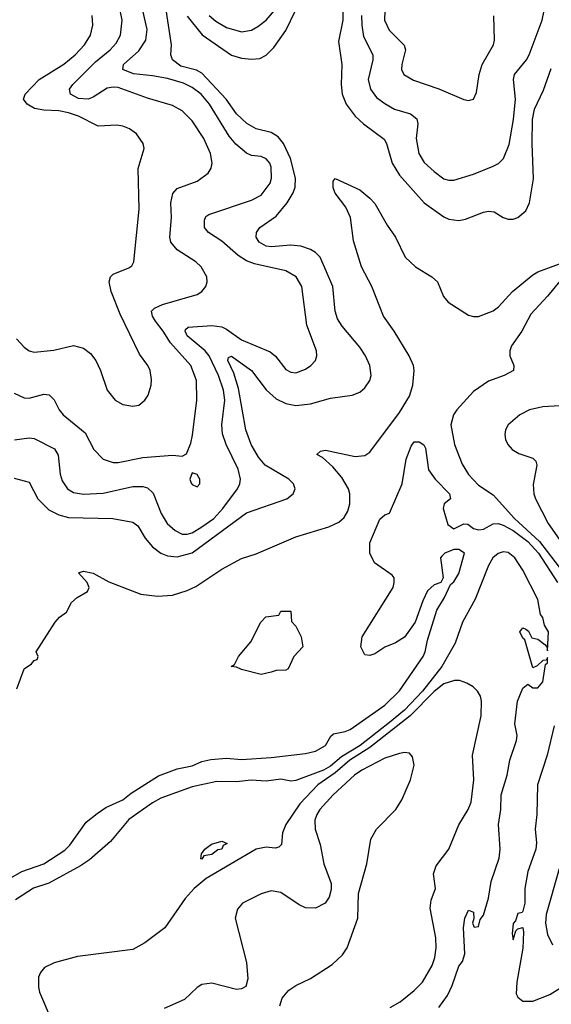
# Model space of a CAD drawing. Header units: inches. Extents: x 1173000 to 1307049, y 522583 to 678455.
# Tile 432 of 617: x 1211112 to 1213265, y 632101 to 636092. Entities that reach past the tile are written whole.
import ezdxf

# ---------------------------------------------------------------- set-up
doc = ezdxf.new("R2010")
doc.units = ezdxf.units.IN
doc.header["$MEASUREMENT"] = 0
doc.layers.add('B2613', color=7, linetype='Continuous')

msp = doc.modelspace()

# ---------------------------------------------------------------- linework, layer by layer
at = {"layer": 'B2613', "color": 5}
for points, elevation in [([(1211090, 634578.6), (1211130, 634559.1), (1211150, 634558.6), (1211210, 634574), (1211230.8, 634570.8), (1211250.8, 634550.8), (1211271.2, 634510), (1211288.1, 634490), (1211376.9, 634416.9), (1211412.3, 634350), (1211450, 634311.3), (1211490, 634297.3), (1211510, 634297.5), (1211610, 634316.8), (1211730, 634326.4), (1211770, 634322.4), (1211787.8, 634332.2), (1211805, 634375), (1211812.1, 634407.9), (1211829.8, 634550), (1211827.2, 634630), (1211804.5, 634690), (1211722.3, 634782.3), (1211693.3, 634830), (1211661.2, 634870), (1211649.3, 634890), (1211645.2, 634910), (1211657.1, 634922.9), (1211690, 634938), (1211830, 634978.5), (1211849.6, 634990), (1211866.3, 635010), (1211871.2, 635030), (1211869.7, 635050), (1211846.6, 635090), (1211824.7, 635110), (1211750, 635159.4), (1211724.5, 635190), (1211720.2, 635210), (1211727.2, 635290), (1211723.4, 635350), (1211731.7, 635388.3), (1211750, 635407.3), (1211830, 635437.7), (1211874.5, 635470), (1211886.6, 635490), (1211890.8, 635510), (1211884.7, 635550), (1211858.1, 635610), (1211810, 635682), (1211770, 635722.8), (1211730, 635745), (1211630, 635774.6), (1211510, 635817.6), (1211490, 635819.3), (1211465.7, 635814.3), (1211410, 635778.6), (1211389.7, 635770.3), (1211350, 635773), (1211317.4, 635790), (1211313.9, 635810), (1211326.8, 635830), (1211418.7, 635921.3), (1211478.6, 635970), (1211502.5, 635997.5), (1211520.2, 636030), (1211527.3, 636090), (1211514.3, 636150)], 960), ([(1211090, 634234.2), (1211150, 634217.6), (1211185.5, 634150), (1211230, 634105.7), (1211270, 634085.1), (1211310, 634074.7), (1211489.5, 634069.5), (1211570, 634055.6), (1211590, 634040.2), (1211619.8, 633990), (1211650, 633955.1), (1211683.5, 633930), (1211710, 633919.1), (1211750, 633914.6), (1211810, 633930.8), (1212030, 634093.7), (1212194, 634150), (1212219.8, 634170), (1212227.3, 634190), (1212221.4, 634210), (1212202.5, 634230), (1212106.6, 634286.6), (1212078.5, 634318.5), (1212049.5, 634370), (1212027.7, 634430), (1211997.4, 634597.4), (1211978.7, 634658.7), (1211954.8, 634710), (1211956.9, 634723.1), (1211970, 634728.2), (1212050.1, 634670.1), (1212110, 634591.3), (1212150, 634555.5), (1212190, 634535.7), (1212230, 634528.6), (1212290, 634535), (1212370, 634558.4), (1212458, 634570), (1212490, 634582.5), (1212510, 634600.2), (1212529.8, 634630), (1212535.5, 634650), (1212530.5, 634690), (1212512.3, 634730), (1212490, 634764.4), (1212417.8, 634850), (1212398.9, 634878.9), (1212389.4, 634910), (1212380.1, 635010), (1212328.1, 635130), (1212310, 635148.6), (1212290, 635160.7), (1212250, 635174.8), (1212210, 635177.6), (1212130, 635171.4), (1212110, 635174.8), (1212082, 635190), (1212069.1, 635210), (1212070.5, 635230), (1212084.5, 635250), (1212150, 635295.4), (1212195.4, 635350), (1212219.9, 635390), (1212227.1, 635412.9), (1212229.1, 635450), (1212208.9, 635530), (1212180.7, 635590), (1212158.1, 635618.1), (1212130, 635634.5), (1212069.9, 635649.9), (1212031.7, 635671.7), (1211990.2, 635710.2), (1211947.7, 635770), (1211850, 635875.8), (1211828.1, 635888.1), (1211764.4, 635904.4), (1211730.8, 635930), (1211724.5, 635950), (1211727, 635990), (1211702, 636150)], 920), ([(1211091.3, 634388.7), (1211150, 634397.7), (1211170, 634394.7), (1211252.2, 634352.2), (1211267, 634327), (1211275.6, 634250), (1211283.2, 634223.2), (1211305.8, 634190), (1211330, 634176.1), (1211370, 634169), (1211450, 634173), (1211570, 634199.8), (1211610, 634200.4), (1211630, 634194.6), (1211652.5, 634172.5), (1211685, 634090), (1211709.4, 634050), (1211740.8, 634020.8), (1211770, 634006.1), (1211790, 634006), (1211810, 634012.6), (1211850, 634036.9), (1211898, 634070), (1211934.2, 634110), (1211993.3, 634190), (1212003.5, 634210), (1212006.3, 634230), (1211996.2, 634270), (1211948, 634370), (1211933.1, 634413.1), (1211929.9, 634450), (1211942.4, 634550), (1211937.6, 634590), (1211917.5, 634650), (1211879.6, 634730), (1211862.5, 634750), (1211790.6, 634810), (1211781.8, 634830), (1211783.6, 634836.4), (1211794.6, 634845.4), (1211890, 634852.5), (1211930, 634847.2), (1211950, 634837.5), (1212010, 634793.8), (1212126, 634746), (1212147.9, 634727.9), (1212190, 634674.6), (1212210, 634662.7), (1212230, 634660.2), (1212270, 634674.9), (1212291.6, 634690), (1212309.6, 634710), (1212315.8, 634730), (1212314, 634750), (1212274.5, 634854.5), (1212254.5, 635010), (1212231.8, 635050), (1212190, 635074.1), (1212062.8, 635102.8), (1212030, 635114.2), (1211996.8, 635136.8), (1211930, 635195), (1211876.8, 635230), (1211860.6, 635250), (1211860, 635280), (1211866.2, 635293.8), (1211878.1, 635301.9), (1212050, 635360.7), (1212090, 635381.6), (1212125.7, 635430), (1212131.2, 635450), (1212130, 635494.5), (1212124.6, 635510), (1212110, 635528.7), (1212090, 635537.3), (1212050, 635541.8), (1212030, 635551.2), (1211987.4, 635587.4), (1211960.3, 635620.3), (1211880.7, 635750), (1211846.1, 635790), (1211810, 635817.9), (1211775, 635835), (1211710, 635854.2), (1211650, 635865.2), (1211572.2, 635872.2), (1211529.8, 635890), (1211532.2, 635910), (1211594.3, 635965.7), (1211622.2, 636010), (1211627.8, 636052.2), (1211609.9, 636130)], 940), ([(1211790, 636106.4), (1211850.4, 636030.4), (1211970, 635948.6), (1212010, 635936.8), (1212050, 635932.1), (1212084.5, 635935.5), (1212110, 635948), (1212140.5, 635979.5), (1212190, 636048.8), (1212229.5, 636130)], 920), ([(1211879.6, 636110), (1211905.7, 636085.7), (1211950, 636060.3), (1212010, 636042.7), (1212050, 636049.5), (1212075.8, 636064.2), (1212110, 636090.8), (1212144.2, 636130)], 940), ([(1212419.9, 636150), (1212421, 636090), (1212403.6, 636003.6), (1212416.6, 635910), (1212413.4, 635830), (1212417.2, 635790), (1212434.6, 635750), (1212470, 635700.6), (1212504.2, 635670), (1212588.2, 635608.2), (1212598, 635590), (1212620.1, 635510), (1212650, 635461.7), (1212750, 635349.4), (1212830, 635292.7), (1212850, 635283.8), (1212890, 635277.7), (1212917, 635283), (1212990, 635312.2), (1213010, 635316.1), (1213033.1, 635313.1), (1213070, 635290.4), (1213090, 635283.7), (1213110, 635284.2), (1213130, 635290.3), (1213162.2, 635317.8), (1213176.8, 635350), (1213193.4, 635446.6), (1213187.2, 635590), (1213188.1, 635688.1), (1213196.7, 635730), (1213233.1, 635806.9), (1213264.9, 635895.1)], 920), ([(1212496.5, 636110), (1212497, 636070), (1212504.2, 636024.2), (1212541.7, 635950), (1212541.8, 635930), (1212523.3, 635850), (1212533.2, 635810), (1212557.4, 635777.4), (1212590, 635752.1), (1212630, 635730.1), (1212694.4, 635710), (1212720.8, 635690), (1212723.8, 635670), (1212717.7, 635610), (1212728, 635550), (1212750, 635513.8), (1212790, 635476.5), (1212830, 635447.5), (1212850, 635441.6), (1212870, 635442.3), (1212950, 635466.7), (1213030, 635498.8), (1213050.5, 635509.5), (1213071.7, 635530), (1213094.3, 635585.7), (1213112.3, 635687.7), (1213119.6, 635770), (1213111.8, 635850), (1213115.8, 635870), (1213164, 635930), (1213174.6, 635950), (1213227.7, 636090), (1213236.1, 636130)], 940), ([(1212590.1, 636130), (1212589.6, 636090), (1212608.1, 636050), (1212668.4, 635988.4), (1212674.6, 635970), (1212659, 635910), (1212658.4, 635890), (1212668, 635870), (1212706.7, 635846.7), (1212810, 635812), (1212910, 635768.4), (1212930, 635764.9), (1212950, 635770.8), (1212962.3, 635797.7), (1212972.5, 635870), (1212985, 635910), (1213030.7, 635990), (1213035, 636010), (1213031.5, 636108.5)], 960), ([(1211098.4, 634798.4), (1211130, 634764.7), (1211150, 634750.2), (1211170, 634744.7), (1211250, 634752.9), (1211330, 634771), (1211370, 634760.7), (1211398.5, 634738.5), (1211420.8, 634710), (1211439.6, 634670), (1211466.3, 634590), (1211498, 634550), (1211530, 634532.4), (1211570, 634526), (1211594, 634530), (1211618, 634550), (1211631.8, 634570), (1211643.6, 634610), (1211645.8, 634634.2), (1211639.7, 634670), (1211631.1, 634690), (1211596.8, 634736.8), (1211518.1, 634898.1), (1211482, 634990), (1211474.8, 635030), (1211479.7, 635050), (1211490, 635061.3), (1211553.5, 635086.5), (1211565.4, 635094.6), (1211573.5, 635110), (1211595.3, 635324.7), (1211591.5, 635488.5), (1211616.2, 635570), (1211611.8, 635590), (1211584.2, 635630), (1211556.2, 635650), (1211530, 635661), (1211504.7, 635664.8), (1211430, 635660.2), (1211350, 635701.1), (1211310, 635715.4), (1211270, 635723.5), (1211210, 635725.1), (1211172.3, 635732.3), (1211141.4, 635750), (1211126.6, 635770), (1211133.8, 635790), (1211190, 635850.1), (1211290, 635912.5), (1211337, 635950), (1211374.5, 635990), (1211398, 636030), (1211407.4, 636070), (1211405.2, 636110)], 980), ([(1211100.6, 633379.4), (1211130, 633461), (1211159, 633481), (1211170, 633494), (1211182, 633498), (1211186, 633510), (1211178, 633530), (1211256, 633650), (1211273.2, 633670), (1211301.2, 633690), (1211321.2, 633730), (1211345.2, 633750), (1211386, 633774), (1211393.6, 633790), (1211385.1, 633810), (1211349.6, 633850.4), (1211370, 633856), (1211410, 633848.8), (1211473, 633813), (1211603, 633763), (1211670, 633755.5), (1211730, 633758.9), (1211790, 633777.6), (1211825.3, 633794.7), (1211930, 633864.1), (1212010, 633907.3), (1212070, 633926.2), (1212230, 633995.5), (1212364.1, 634035.9), (1212404.6, 634055.4), (1212426.2, 634073.8), (1212440.8, 634099.2), (1212449.1, 634130), (1212449.5, 634170), (1212443.9, 634190), (1212416.5, 634236.5), (1212380.1, 634280.1), (1212337.6, 634317.6), (1212314.7, 634330), (1212330, 634343.1), (1212350, 634347.5), (1212470, 634322), (1212510, 634325.9), (1212530, 634338.7), (1212650, 634499.8), (1212690, 634566.1), (1212704, 634610), (1212709.3, 634670), (1212706.1, 634690), (1212689.6, 634730), (1212627.9, 634830), (1212585, 634890), (1212537.6, 635010), (1212496.4, 635090), (1212464.3, 635195.7), (1212451.9, 635290), (1212432.4, 635332.4), (1212390, 635389.7), (1212381.4, 635410), (1212382, 635438), (1212390, 635448.2), (1212490, 635402.2), (1212530, 635368.4), (1212550, 635347.3), (1212599.6, 635259.6), (1212634.3, 635210), (1212673.2, 635130), (1212715.4, 635090), (1212780.6, 635050), (1212803.9, 635030), (1212828.1, 634970), (1212847, 634947), (1212930, 634894.5), (1212950, 634888.6), (1212970, 634888.8), (1213030, 634912.4), (1213051.3, 634928.7), (1213108.1, 634990), (1213190, 635058.3), (1213210, 635070.1), (1213297.9, 635102.1)], 880), ([(1213330.8, 635070), (1213250, 634971.4), (1213181.5, 634898.5), (1213145.7, 634830), (1213104.2, 634770), (1213096.8, 634750), (1213096.6, 634730), (1213113.8, 634690), (1213111.4, 634670), (1213074, 634650), (1213010, 634627.5), (1212950, 634584.8), (1212882.4, 634510), (1212869.4, 634490), (1212857.6, 634450), (1212872.3, 634370), (1212904.1, 634290), (1212930, 634248.7), (1212970, 634205.1), (1213030, 634166), (1213115.8, 634070), (1213217.5, 633977.5), (1213310, 633855.1)], 880), ([(1213370, 634531.2), (1213230, 634522.8), (1213176.5, 634510), (1213137.6, 634490), (1213090.2, 634450), (1213079.7, 634430), (1213076.3, 634410), (1213079.7, 634390), (1213089.3, 634370), (1213106.4, 634350), (1213134, 634334), (1213190, 634315.3), (1213202.4, 634302.4), (1213205.9, 634285.9), (1213191.6, 634208.4), (1213194.7, 634170), (1213201.1, 634150), (1213252.1, 634050), (1213325.4, 633945.4)], 920), ([(1211050, 632598.5), (1211120.8, 632639.2), (1211208.9, 632670), (1211294.3, 632725.7), (1211314.2, 632745.8), (1211380.9, 632839.1), (1211425.3, 632874.7), (1211461.2, 632898.8), (1211530, 632929.6), (1211563.2, 632956.8), (1211673.3, 633026.7), (1211750, 633055.7), (1211810, 633067.9), (1211850, 633084.9), (1211886.4, 633093.6), (1211950, 633097.9), (1212010, 633092.6), (1212130, 633101.1), (1212270, 633118), (1212310, 633127.2), (1212350.5, 633150), (1212371.9, 633188.1), (1212383.2, 633196.8), (1212430, 633206.4), (1212450, 633215.1), (1212590, 633313.1), (1212650, 633371.8), (1212746.1, 633510), (1212754.5, 633530), (1212762.8, 633577.2), (1212801.8, 633698.2), (1212832.8, 633750), (1212857, 633803), (1212870, 633812.7), (1212890, 633847.1), (1212913.2, 633930), (1212890, 633944.9), (1212870, 633944), (1212834, 633930), (1212822, 633918), (1212816.4, 633910), (1212826.8, 633830), (1212817.3, 633810), (1212790, 633801.2), (1212763.4, 633776.6), (1212744.1, 633735.9), (1212714, 633650), (1212670, 633588.7), (1212634.4, 633565.6), (1212590, 633548.7), (1212550, 633522), (1212530, 633515.3), (1212510, 633518), (1212494, 633550), (1212499.3, 633590), (1212624, 633790), (1212629, 633810), (1212628.7, 633830), (1212620.2, 633840.2), (1212549.2, 633890), (1212529.5, 633929.5), (1212530, 633971.3), (1212570, 634066.8), (1212590, 634084.9), (1212610, 634091.3), (1212661.2, 634210), (1212677.6, 634310), (1212697.2, 634362.8), (1212710, 634380.3), (1212730, 634381.5), (1212748.6, 634368.6), (1212754.8, 634354.8), (1212766.9, 634266.9), (1212794.9, 634230), (1212852.4, 634170), (1212856, 634150), (1212830.3, 634129.7), (1212826.4, 634110), (1212845.3, 634045.3), (1212870, 634028.7), (1212910, 634048.7), (1212926.9, 634046.9), (1212950, 634028.9), (1212970, 634024), (1212990, 634027), (1213030, 634048.1), (1213050, 634049.3), (1213070, 634043.4), (1213110, 634021.1), (1213170, 633976.9), (1213212.9, 633930), (1213290, 633811.1)], 860), ([(1212810, 632087.7), (1212843.9, 632136.1), (1212863.4, 632176.6), (1212890, 632255.5), (1212905.4, 632274.6), (1212915.3, 632304.7), (1212908.6, 632410), (1212915.3, 632450), (1212930, 632482), (1212950, 632474), (1212951, 632449), (1212946, 632430), (1212952.7, 632412.7), (1212970, 632416), (1212976.1, 632443.9), (1212990, 632462), (1213010, 632530.7), (1213021.6, 632598.4), (1213053.1, 632693.1), (1213058, 632730), (1213051.4, 632830), (1213060.7, 632890), (1213061.8, 632950), (1213086.6, 633030), (1213097.2, 633090), (1213124.5, 633170), (1213126, 633190), (1213117.4, 633237.4), (1213128.3, 633330), (1213150, 633382.8), (1213170, 633398.8), (1213190, 633384), (1213210, 633383), (1213230, 633408), (1213242, 633478), (1213250, 633484.7), (1213250, 633506), (1213243.6, 633496.4), (1213230, 633494), (1213207.1, 633472.9), (1213190, 633465.2), (1213158.2, 633578.2), (1213150, 633585.1), (1213137, 633610), (1213150, 633627.3), (1213161.1, 633621.1), (1213172.8, 633612.8), (1213186.6, 633586.6), (1213210, 633580.7), (1213239.3, 633559.3), (1213246.8, 633550), (1213250, 633534), (1213252.9, 633610), (1213237.5, 633637.5), (1213230, 633669.2), (1213221.5, 633681.5), (1213210, 633742.3), (1213150, 633861), (1213116.6, 633910), (1213090, 633931.7), (1213070, 633935.1), (1213050, 633928.5), (1213027.6, 633910), (1213010, 633879.3), (1212956.7, 633743.3), (1212905.8, 633650), (1212875.7, 633564.3), (1212821.4, 633470), (1212742.9, 633370), (1212670, 633293.6), (1212610, 633243), (1212490.7, 633150), (1212415.5, 633104.5), (1212370, 633065.4), (1212342.8, 633050), (1212230, 633007.3), (1212210, 633005.1), (1212170, 633013.1), (1212110, 633005.6), (1212049.2, 633009.2), (1211990, 633003), (1211910, 633003.7), (1211810, 632981.6), (1211683.9, 632936.1), (1211650, 632917.6), (1211553.2, 632850), (1211479.7, 632760.3), (1211393.9, 632686.1), (1211358.6, 632661.4), (1211230, 632591.4), (1211168.1, 632571.9), (1211095.3, 632524.7)], 860), ([(1212612.2, 632087.8), (1212652.3, 632110), (1212710, 632156.2), (1212743.8, 632190), (1212782.6, 632257.4), (1212793.1, 632290), (1212798.3, 632330), (1212796.6, 632370), (1212774, 632490), (1212777.7, 632522.3), (1212795.2, 632570), (1212787.6, 632630), (1212798.4, 632661.6), (1212849.9, 632730.1), (1212890, 632828.2), (1212928.1, 632890), (1212940.6, 632919.4), (1212950.7, 633010), (1212945.6, 633110), (1212980.9, 633270), (1212982.4, 633330), (1212977.9, 633350), (1212966.2, 633370), (1212947.9, 633387.9), (1212922.7, 633402.7), (1212892.8, 633412.8), (1212872.9, 633412.9), (1212830, 633399.7), (1212790, 633369.3), (1212693.7, 633270), (1212530, 633141.3), (1212449.5, 633090.5), (1212390, 633038.7), (1212319, 632990), (1212247, 632913), (1212189.3, 632830), (1212175.7, 632795.7), (1212171.5, 632748.5), (1212162, 632738), (1212146.1, 632733.9), (1212110, 632737), (1212070, 632728.9), (1211866.5, 632610), (1211817.8, 632570), (1211781.8, 632530), (1211699.3, 632410), (1211618.5, 632350), (1211570, 632323), (1211345.9, 632294.1), (1211251.1, 632268.9), (1211211.6, 632250), (1211196.1, 632230), (1211188.3, 632210), (1211187.3, 632170), (1211192.3, 632150), (1211242.8, 632030)], 880), ([(1213275.9, 633230), (1213248.1, 633110), (1213208.8, 632990), (1213206, 632870), (1213198.9, 632810), (1213205.1, 632754.9), (1213202.3, 632730), (1213170, 632639.3), (1213157.6, 632570), (1213158, 632510), (1213150, 632478), (1213146.8, 632473.2), (1213130, 632469), (1213120.5, 632439.5), (1213110, 632428.7), (1213106.3, 632386.3), (1213110, 632362), (1213121.2, 632398.8), (1213130, 632406.8), (1213150, 632412), (1213152.6, 632392.6), (1213150, 632328), (1213124.7, 632190), (1213123.2, 632143.2), (1213129.1, 632129.1), (1213150, 632113.6), (1213190, 632113.1), (1213259.6, 632140.4), (1213350, 632196.5)], 860), ([(1212165.3, 632094.7), (1212174.5, 632125.4), (1212202.3, 632157.7), (1212230, 632176.9), (1212290, 632205.2), (1212378, 632262), (1212418.8, 632301.2), (1212438.4, 632330), (1212481.4, 632450), (1212484.5, 632550), (1212517.3, 632670), (1212533.5, 632770), (1212556.8, 632810), (1212634.8, 632890), (1212659.3, 632930), (1212694.6, 633010), (1212709.8, 633069.8), (1212703.3, 633103.3), (1212690, 633118.5), (1212670, 633121.8), (1212650, 633118), (1212590, 633099.1), (1212497.5, 633050), (1212468.3, 633030), (1212381.8, 632950), (1212327, 632890), (1212314.7, 632870), (1212307.6, 632847.6), (1212308.2, 632810), (1212328.9, 632748.9), (1212343.4, 632670), (1212373.4, 632590), (1212373.6, 632566.4), (1212365.6, 632534.4), (1212349.5, 632510.5), (1212310, 632490.6), (1212270, 632491.7), (1212243.4, 632503.4), (1212170, 632553.3), (1212130, 632560.6), (1212090, 632549), (1212013.7, 632510), (1211994, 632486), (1211984.8, 632450), (1212030.8, 632270), (1212035.8, 632204.2), (1212027.3, 632172.7), (1212010, 632163), (1211990, 632160.4), (1211890, 632186.2), (1211850, 632181.5), (1211830, 632168.4), (1211779.3, 632120.7), (1211696.4, 632083.6)], 920), ([(1213296.3, 632650), (1213244, 632464), (1213241.2, 632430), (1213250, 632383.1), (1213270, 632341.1)], 880)]:
    msp.add_lwpolyline(points, dxfattribs=dict(at, elevation=elevation))
for points, elevation in [([(1211810, 634255.3), (1211800.7, 634230), (1211806.4, 634213.6), (1211810, 634207.3), (1211830, 634198.8), (1211841.2, 634210), (1211840.9, 634230), (1211830, 634249)], 960), ([(1212090, 633437.2), (1212010, 633458), (1211990, 633468), (1211968, 633470), (1211982, 633478), (1211998, 633510), (1212048, 633570), (1212088, 633650), (1212108.9, 633671.1), (1212162, 633678), (1212170, 633694), (1212210, 633694), (1212212.7, 633652.7), (1212230, 633634), (1212252, 633590), (1212258, 633550), (1212222, 633510), (1212198.8, 633461.2), (1212190, 633455.3), (1212150, 633453.2), (1212130, 633447)], 860), ([(1211850, 632689.6), (1211846, 632690), (1211848, 632710), (1211862, 632730), (1211888, 632750), (1211930, 632762), (1211952.7, 632752.7), (1211936, 632744), (1211930.8, 632730), (1211913.7, 632726.3), (1211890, 632708), (1211858, 632702)], 860)]:
    msp.add_lwpolyline(points, close=True, dxfattribs=dict(at, elevation=elevation))

doc.saveas('drawing.dxf')
